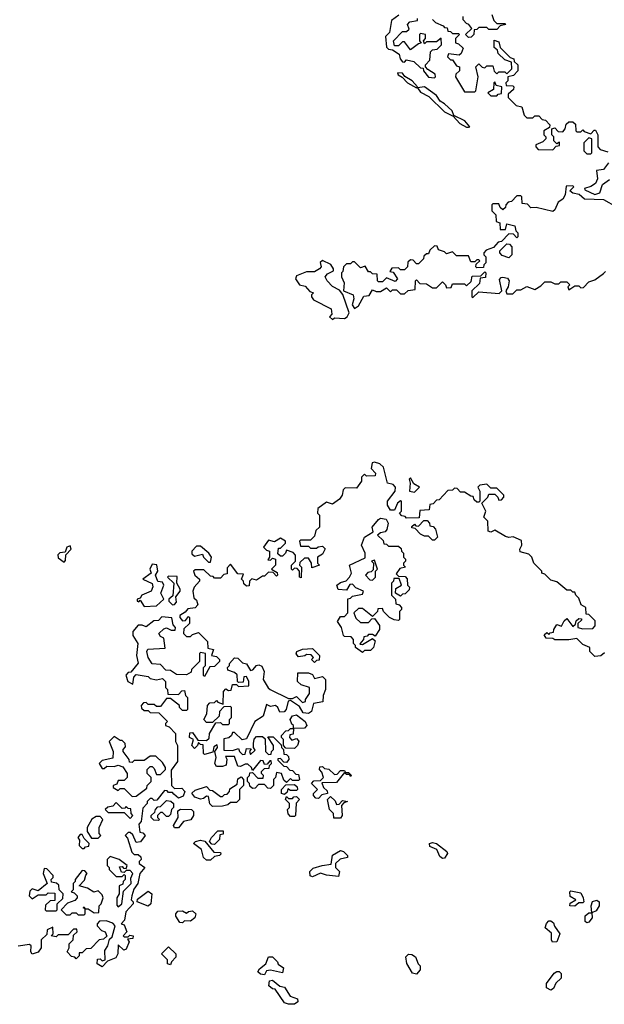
# Model space of a CAD drawing. Extents: x 2494106 to 2685573, y 758056 to 915185.
# Tile 282 of 507: x 2609522 to 2612442, y 850232 to 855150. Entities that reach past the tile are written whole.
import ezdxf

# ---------------------------------------------------------------- set-up
doc = ezdxf.new("R2010")
doc.units = 0

msp = doc.modelspace()

# ---------------------------------------------------------------- linework, layer by layer
at = {"layer": '0CON05XD'}
for points in [[(2611417, 855173), (2611380, 855145), (2611370, 855085), (2611350, 855065), (2611355, 855012.5), (2611365, 855002.5), (2611385, 855000), (2611418.3, 854978.3), (2611423.3, 854955), (2611435, 854940), (2611445, 854937.5), (2611455, 854950), (2611491.7, 854941.7), (2611525, 854910), (2611538.3, 854908.3), (2611540, 854895), (2611565, 854862.5), (2611595, 854860), (2611600, 854865), (2611598.3, 854878.3), (2611561.7, 854901.7), (2611550, 854915), (2611550, 854925), (2611571.7, 854948.3), (2611575, 854990), (2611585, 855000), (2611607, 855003), (2611630, 855025), (2611628.3, 855058.3), (2611605, 855040), (2611555, 855040), (2611545, 855030), (2611540, 855045), (2611550, 855055), (2611550, 855075), (2611525, 855080), (2611520, 855075), (2611520, 855045), (2611528.3, 855031.7), (2611515, 855030), (2611475, 855000), (2611445, 855040), (2611435, 855040), (2611415, 855020), (2611395, 855020), (2611390, 855045), (2611435, 855090), (2611455, 855090), (2611468.3, 855101.7), (2611460, 855125), (2611471.7, 855138.3), (2611510, 855145), (2611510, 855155)], [(2611880, 855175), (2611890, 855145), (2611905, 855130), (2611945, 855130), (2611950, 855125), (2611921.7, 855118.3), (2611905, 855100), (2611865, 855100), (2611855, 855110), (2611815, 855110), (2611805, 855100), (2611791.7, 855098.3), (2611790, 855075), (2611778.3, 855061.7), (2611765, 855060), (2611750, 855075), (2611780, 855105), (2611766.4, 855126.4), (2611755, 855130), (2611738.3, 855148.3), (2611737.5, 855165)], [(2611585, 855150), (2611600, 855135), (2611638.3, 855118.3)], [(2611638.3, 855118.3), (2611645, 855110), (2611658.3, 855108.3), (2611661.7, 855091.7), (2611675, 855090), (2611685, 855080), (2611715, 855080), (2611720, 855075), (2611700, 855055), (2611700, 855035), (2611715, 855030), (2611738.3, 855008.3), (2611728.3, 854981.7), (2611717.5, 854972.5), (2611665, 854980), (2611660, 854965), (2611675, 854950), (2611685, 854950), (2611705, 854920), (2611720, 854915), (2611720, 854895), (2611701.7, 854878.3), (2611700, 854865), (2611745, 854790), (2611795, 854790), (2611800, 854795), (2611812.5, 854865), (2611800, 854915), (2611815, 854930), (2611833, 854913), (2611845, 854910), (2611855, 854920), (2611885, 854920), (2611892.5, 854892.5), (2611905, 854880), (2611915, 854890), (2611945, 854890), (2611955, 854880), (2611980, 854905), (2611978.3, 854938.3), (2611945, 854950), (2611911.7, 854981.7), (2611908.3, 854998.3), (2611891.7, 855011.7), (2611891.7, 855048.3), (2611915, 855040), (2611921.7, 855011.7), (2611971.7, 854961.7), (2611990, 854955), (2611991.7, 854941.7), (2612010, 854925), (2612010, 854895), (2611988.3, 854871.7), (2611960, 854865), (2611960, 854845), (2611950, 854835), (2611951.7, 854821.7), (2611985, 854820), (2611990, 854815), (2611988.3, 854801.7), (2611961.7, 854778.3), (2611961.7, 854761.7), (2612001.7, 854721.7), (2612030, 854715), (2612043, 854673), (2612055, 854660), (2612085, 854660), (2612095, 854670), (2612115, 854670), (2612131.7, 854651.7), (2612148.3, 854648.3), (2612170, 854625), (2612168.3, 854611.7), (2612140, 854595), (2612140, 854575), (2612150, 854565), (2612150, 854555), (2612135, 854540), (2612100, 854525), (2612100, 854515), (2612111.7, 854501.7), (2612185, 854500), (2612201.7, 854518.3), (2612218.3, 854521.7), (2612218.3, 854538.3), (2612205, 854530), (2612190, 854545), (2612190, 854565), (2612180, 854575), (2612180, 854605), (2612195, 854610), (2612211.7, 854591.7), (2612235, 854590), (2612247.5, 854605), (2612252.5, 854627.5), (2612265, 854640), (2612285, 854640), (2612298.3, 854628.3), (2612300, 854595), (2612305, 854590), (2612325, 854590), (2612335, 854600), (2612341.7, 854591.7), (2612375, 854580), (2612391.7, 854598.3), (2612398.3, 854598.3), (2612410, 854575), (2612410, 854515), (2612421.7, 854501.7), (2612459.3, 854489.3)], [(2611505, 854810), (2611510, 854815), (2611482.5, 854845), (2611446.7, 854866.7), (2611435, 854882.5), (2611410, 854885), (2611413.6, 854873.6), (2611433, 854863), (2611460, 854835), (2611505, 854810)], [(2611905, 854770), (2611911.7, 854778.3), (2611928.3, 854781.7), (2611930, 854815), (2611901.7, 854821.7), (2611895, 854840), (2611890, 854835), (2611888.3, 854801.7), (2611860, 854785), (2611875, 854770), (2611905, 854770)], [(2611765, 854612.5), (2611770, 854615), (2611746.2, 854645), (2611691.7, 854671.7), (2611683.3, 854695), (2611645, 854730), (2611622.3, 854742.3), (2611605, 854771.2), (2611545, 854813.8), (2611510, 854810), (2611525, 854787.5), (2611566, 854766), (2611645, 854690), (2611688.3, 854668.3), (2611721.7, 854631.7), (2611755, 854612.5), (2611765, 854612.5)], [(2612375, 854480), (2612380, 854485), (2612380, 854555), (2612365, 854560), (2612340, 854535), (2612340, 854495), (2612355, 854480), (2612375, 854480)], [(2612464, 854435), (2612438.1, 854401.9), (2612404, 854396), (2612408, 854355), (2612398.6, 854331.4), (2612375, 854316.2), (2612343, 854307), (2612345, 854300), (2612395, 854277.5), (2612420, 854285), (2612433.8, 854326.2), (2612468.3, 854351.7)], [(2612505, 854213.3), (2612439.3, 854249.3), (2612343.6, 854253.6), (2612316.1, 854276.1), (2612285, 854283.3), (2612270, 854295), (2612290, 854315), (2612285, 854320), (2612251.7, 854318.3), (2612246.7, 854275), (2612235.8, 854254.2), (2612211.7, 854238.3), (2612195, 854200), (2612185, 854192.5), (2612101.7, 854211.7), (2612075, 854210), (2612058.3, 854228.3), (2612031.7, 854231.7), (2612030, 854265), (2612025, 854270), (2612005, 854270), (2611978.3, 854241.7), (2611961.7, 854238.3), (2611950, 854225), (2611948.3, 854211.7), (2611935, 854200), (2611921.7, 854211.7), (2611915, 854230), (2611885, 854230), (2611880, 854225), (2611880, 854195), (2611900, 854175), (2611901.7, 854141.7), (2611920, 854135), (2611921.7, 854101.7), (2611948.3, 854101.7), (2611955, 854130), (2611995, 854120), (2612000, 854095), (2612010, 854085), (2612010, 854065), (2612005, 854060), (2611988.3, 854078.3), (2611965, 854080), (2611928.3, 854041.7), (2611911.7, 854038.3), (2611888.3, 854011.7), (2611851.7, 853998.3), (2611840, 853985), (2611840, 853975), (2611850, 853965), (2611850, 853935), (2611840, 853925), (2611838.3, 853911.7), (2611805, 853910), (2611800, 853915), (2611801.7, 853928.3), (2611820, 853945), (2611815, 853950), (2611805, 853950), (2611795, 853940), (2611775, 853940), (2611765, 853970), (2611705, 853970), (2611685, 853990), (2611655, 853980), (2611645, 853990), (2611615, 854000), (2611608.3, 854018.3), (2611595, 854020), (2611571.7, 853998.3), (2611565, 853980), (2611555, 853980), (2611541.7, 853968.3), (2611540, 853955), (2611515, 853930), (2611505, 853930), (2611488.3, 853948.3), (2611475, 853950), (2611461.7, 853938.3), (2611460, 853915), (2611445, 853900), (2611425, 853900), (2611415, 853910), (2611381.7, 853908.3), (2611371.7, 853891.7), (2611388.3, 853888.3), (2611410, 853855), (2611397.5, 853842.5), (2611355, 853860), (2611335, 853840), (2611315, 853840), (2611310, 853845), (2611308.3, 853878.3), (2611285, 853880), (2611275, 853890), (2611265, 853890), (2611248.3, 853918.3), (2611225, 853910), (2611195, 853940), (2611185, 853940), (2611175, 853930), (2611155, 853930), (2611140, 853915), (2611137, 853893), (2611130, 853885), (2611130, 853865), (2611142.5, 853835), (2611140, 853795), (2611187.5, 853775), (2611191.2, 853755), (2611183.3, 853725), (2611195, 853707.5), (2611215, 853720), (2611241.7, 853768.3), (2611268.3, 853771.7), (2611285, 853800), (2611302.5, 853792.5), (2611325, 853792.5), (2611355, 853810), (2611375, 853790), (2611385, 853800), (2611405, 853800), (2611425, 853780), (2611445, 853780), (2611463, 853797), (2611498.3, 853801.7), (2611500, 853845), (2611505, 853850), (2611521.7, 853831.7), (2611555, 853830), (2611585, 853810), (2611605, 853810), (2611635, 853840), (2611650, 853825), (2611655, 853810), (2611678.3, 853811.7), (2611685, 853830), (2611745, 853830), (2611755, 853820), (2611778.3, 853841.7), (2611781.7, 853868.3), (2611825, 853870), (2611845, 853890), (2611850, 853885), (2611848.3, 853861.7), (2611821.7, 853858.3), (2611818.3, 853831.7), (2611780, 853795), (2611780, 853765), (2611785, 853762.5), (2611815, 853790), (2611917, 853783), (2611930, 853795), (2611918.3, 853851.7), (2611927.5, 853862.5), (2611936.4, 853863.6), (2611958.3, 853858.3), (2611966.7, 853845), (2611962.5, 853815), (2611950, 853795), (2611955, 853780), (2611985, 853780), (2612005, 853800), (2612025, 853800), (2612055, 853817.5), (2612095, 853802.5), (2612125, 853820), (2612145, 853840), (2612175, 853840), (2612195, 853830), (2612215, 853830), (2612225, 853840), (2612255, 853840), (2612270, 853825), (2612260, 853815), (2612265, 853800), (2612295, 853820), (2612315, 853820), (2612325, 853810), (2612338.3, 853811.7), (2612365, 853840), (2612395, 853850), (2612438.3, 853881.7), (2612448.3, 853891.7)], [(2611965, 853960), (2611931.7, 853971.7), (2611920, 853985), (2611920, 853995), (2611955, 854030), (2611968.3, 854028.3), (2611980, 854015), (2611980, 853975), (2611965, 853960)], [(2611085, 853652.5), (2611095, 853660), (2611145, 853657.5), (2611157.5, 853665), (2611167.5, 853685), (2611137, 853777), (2611119.3, 853799.3), (2611085, 853816.7), (2611057.5, 853845), (2611047.5, 853865), (2611059.3, 853880.7), (2611090, 853895), (2611090, 853905), (2611076.4, 853926.4), (2611035, 853947.5), (2611023, 853937), (2611027.5, 853915), (2611020, 853905), (2610995, 853890), (2610955, 853890), (2610905, 853870), (2610900, 853855), (2610920, 853825), (2610948.3, 853818.3), (2610971.7, 853791.7), (2610990, 853785), (2610980, 853775), (2610980, 853765), (2610990.7, 853750.7), (2611077.5, 853705), (2611081.7, 853678.3), (2611070, 853665), (2611085, 853652.5)], [(2612190, 852105), (2612205, 852130), (2612228.3, 852121.7), (2612241.7, 852148.3), (2612255, 852160), (2612285, 852120), (2612298.3, 852131.7), (2612301.7, 852148.3), (2612315, 852160), (2612328.3, 852158.3), (2612328.3, 852151.7), (2612310, 852135), (2612310, 852115), (2612335, 852107.5), (2612385, 852110), (2612397, 852123), (2612397, 852147), (2612365, 852180), (2612351.7, 852181.7), (2612350, 852215), (2612327, 852227), (2612315, 852260), (2612300, 852275), (2612295, 852290), (2612285, 852290), (2612275, 852300), (2612255, 852300), (2612205, 852342.5), (2612175, 852350), (2612145, 852380), (2612130, 852385), (2612130, 852395), (2612090, 852435), (2612080, 852465), (2612065, 852480), (2612021.7, 852491.7), (2612020, 852505), (2612030, 852525), (2612028.3, 852548.3), (2611987, 852567), (2611965, 852563.3), (2611948.3, 852568.3), (2611895, 852600), (2611875, 852590), (2611862.5, 852595), (2611860, 852645), (2611840, 852665), (2611850, 852695), (2611830, 852735), (2611860, 852765), (2611865, 852780), (2611895, 852780), (2611910, 852765), (2611915, 852750), (2611928.3, 852751.7), (2611940, 852765), (2611940, 852775), (2611905, 852810), (2611875, 852810), (2611855, 852830), (2611820, 852825), (2611810, 852815), (2611820, 852795), (2611820, 852745), (2611815, 852740), (2611805, 852740), (2611791.7, 852751.7), (2611788.3, 852768.3), (2611775, 852770), (2611745, 852790), (2611725, 852790), (2611708.3, 852808.3), (2611695, 852810), (2611685, 852800), (2611661.7, 852798.3), (2611618.3, 852751.7), (2611605, 852750), (2611588.3, 852731.7), (2611571.7, 852728.3), (2611568.3, 852701.7), (2611521.7, 852698.3), (2611518.3, 852661.7), (2611455, 852660), (2611448.3, 852668.3), (2611431.7, 852671.7), (2611420, 852685), (2611430, 852695), (2611430, 852745), (2611425, 852747.5), (2611410, 852735), (2611395, 852700), (2611375, 852700), (2611360, 852725), (2611360, 852745), (2611397.5, 852795), (2611400, 852815), (2611388.3, 852828.3), (2611360, 852835), (2611340, 852915), (2611321.7, 852931.7), (2611295, 852940), (2611283, 852937), (2611278.3, 852908.3), (2611300, 852885), (2611298.3, 852871.7), (2611255, 852870), (2611245, 852880), (2611230, 852865), (2611230, 852845), (2611205, 852810), (2611148.3, 852811.7), (2611138.3, 852801.7), (2611132.5, 852775), (2611120, 852755), (2611085, 852730), (2611055, 852740), (2611011.7, 852708.3), (2611010, 852685), (2611020, 852675), (2611020, 852615), (2611001.7, 852598.3), (2610995, 852570), (2610975, 852550), (2610925, 852550), (2610920, 852545), (2610925, 852520), (2610965, 852520), (2610975, 852510), (2611005, 852510), (2611013, 852517), (2611035, 852520), (2611047.5, 852507.5), (2611035, 852480), (2611010, 852465), (2611010, 852435), (2611020, 852425), (2610981.7, 852411.7), (2610980, 852435), (2610965, 852460), (2610945, 852460), (2610921.7, 852438.3), (2610920, 852425), (2610930, 852415), (2610928.3, 852361.7), (2610920, 852365), (2610920, 852395), (2610908.3, 852408.3), (2610895, 852410), (2610885, 852400), (2610880, 852405), (2610880, 852425), (2610900, 852445), (2610900, 852475), (2610888.3, 852488.3), (2610855, 852500), (2610850, 852485), (2610835, 852470), (2610825, 852470), (2610811.7, 852481.7), (2610815, 852510), (2610825, 852510), (2610850, 852535), (2610850, 852545), (2610825, 852560), (2610795, 852542.5), (2610765, 852550), (2610740, 852515), (2610755, 852500), (2610770, 852495), (2610770, 852465), (2610761.7, 852451.7), (2610775, 852450), (2610785, 852460), (2610800, 852455), (2610800, 852425), (2610780, 852405), (2610808.3, 852388.3), (2610810, 852375), (2610805, 852370), (2610788.3, 852388.3), (2610765, 852390), (2610745, 852370), (2610735, 852370), (2610705, 852350), (2610682.5, 852357.5), (2610670, 852345), (2610668.3, 852321.7), (2610655, 852320), (2610641.7, 852331.7), (2610640, 852345), (2610630, 852355), (2610640, 852380), (2610611.7, 852381.7), (2610575, 852430), (2610558.3, 852411.7), (2610558.3, 852381.7), (2610541.7, 852378.3), (2610525, 852360), (2610495, 852360), (2610488.3, 852368.3), (2610475, 852370), (2610441.7, 852401.7), (2610398.3, 852401.7), (2610390, 852395), (2610397.5, 852375), (2610420, 852355), (2610420, 852345), (2610393.3, 852315), (2610387.5, 852295), (2610393, 852263), (2610405, 852250), (2610411.7, 852228.3), (2610398.3, 852211.7), (2610363, 852207), (2610349.3, 852190.7), (2610322.5, 852175), (2610322.5, 852165), (2610335, 852147.5), (2610350, 852150), (2610365, 852170), (2610370, 852165), (2610370, 852135), (2610341.7, 852108.3), (2610340, 852085), (2610355, 852070), (2610375, 852070), (2610385, 852080), (2610415, 852090), (2610460, 852045), (2610461.7, 852011.7), (2610490, 852005), (2610480, 851975), (2610505, 851970), (2610520, 851955), (2610520, 851945), (2610495, 851920), (2610471.7, 851918.3), (2610445, 851870), (2610440, 851875), (2610440, 851915), (2610450, 851925), (2610450, 851985), (2610425, 851990), (2610420, 851985), (2610420, 851945), (2610380, 851905), (2610378.3, 851891.7), (2610355, 851877.5), (2610305, 851880), (2610275, 851900), (2610251.7, 851901.7), (2610225, 851930), (2610183.6, 851933.6), (2610164.2, 851964.2), (2610157.5, 851995), (2610163.3, 852006.7), (2610248.3, 852011.7), (2610241.7, 852061.7), (2610225, 852070), (2610217.5, 852085), (2610241.7, 852108.3), (2610255, 852112.5), (2610278.3, 852101.7), (2610298.3, 852101.7), (2610300, 852115), (2610288.3, 852128.3), (2610283, 852163), (2610233, 852167), (2610215, 852150), (2610191.7, 852148.3), (2610155, 852117.5), (2610135, 852126.7), (2610115, 852126.7), (2610087.5, 852095), (2610087.5, 852075), (2610112.5, 852035), (2610106, 851975), (2610113.6, 851936.4), (2610078.3, 851891.7), (2610065, 851890), (2610053, 851877), (2610062.5, 851845), (2610088.3, 851831.7), (2610093, 851867), (2610105, 851880), (2610165, 851870), (2610175, 851860), (2610205, 851852.5), (2610235, 851860), (2610250, 851845), (2610250, 851815), (2610260, 851805), (2610261.7, 851781.7), (2610315, 851780), (2610331.7, 851798.3), (2610345, 851800), (2610350, 851775), (2610360, 851765), (2610360, 851705), (2610355, 851700), (2610335, 851700), (2610320, 851715), (2610320, 851725), (2610275, 851760), (2610255, 851760), (2610225, 851720), (2610205, 851720), (2610195, 851730), (2610165, 851730), (2610155, 851740), (2610141.7, 851738.3), (2610130, 851725), (2610131.7, 851711.7), (2610145, 851700), (2610165, 851700), (2610175, 851690), (2610218.3, 851688.3), (2610260, 851645), (2610250, 851635), (2610250, 851625), (2610268.3, 851618.3), (2610300, 851585), (2610300, 851545), (2610310, 851525), (2610310, 851445), (2610278.3, 851401.7), (2610280, 851325), (2610295, 851310), (2610331.7, 851311.7), (2610347.5, 851295), (2610338.3, 851271.7), (2610315, 851262.5), (2610291.7, 851281.7), (2610285, 851290), (2610265, 851290), (2610258.3, 851298.3), (2610245, 851300), (2610208.3, 851251.7), (2610195, 851250), (2610185, 851260), (2610175, 851260), (2610160, 851245), (2610160, 851235), (2610138.3, 851211.7), (2610130, 851145), (2610118.3, 851131.7), (2610123, 851093), (2610138.3, 851088.3), (2610150, 851075), (2610126.4, 851043.6), (2610105, 851040), (2610088.3, 851078.3), (2610075, 851090), (2610065, 851090), (2610050, 851075), (2610061.7, 851061.7), (2610083, 850993), (2610095, 850980), (2610115, 850980), (2610128.3, 850968.3), (2610130, 850955), (2610120, 850945), (2610120, 850935), (2610147.5, 850915), (2610122.5, 850885), (2610112.5, 850835), (2610093, 850807), (2610082.5, 850775), (2610080, 850755), (2610090, 850745), (2610090, 850735), (2610052.5, 850695), (2610046.7, 850653.3), (2610030, 850635), (2610045, 850630), (2610057.5, 850595), (2610040, 850575), (2610045, 850570), (2610065, 850570), (2610072.5, 850577.5), (2610090, 850575), (2610088.3, 850561.7), (2610061.7, 850558.3), (2610070, 850545), (2610055, 850507.5), (2610043, 850503), (2610015, 850530), (2610012.5, 850485), (2610002.5, 850465), (2609961.7, 850448.3), (2609935, 850420), (2609910, 850435), (2609911.7, 850458.3), (2609925, 850460), (2609935, 850450), (2609950, 850455), (2609948.3, 850501.7), (2609962.5, 850525), (2609971.7, 850558.3), (2609985, 850570), (2610000, 850625), (2609987, 850637), (2609955, 850650), (2609921.7, 850648.3), (2609910, 850635), (2609910, 850625), (2609931.7, 850601.7), (2609950, 850595), (2609957.5, 850572.5), (2609941.7, 850558.3), (2609920, 850555), (2609878.3, 850511.7), (2609855, 850510), (2609835, 850490), (2609820, 850490), (2609820, 850475), (2609805, 850460), (2609798.3, 850468.3), (2609781.7, 850471.7), (2609760, 850495), (2609770, 850515), (2609770, 850535), (2609790, 850555), (2609791.7, 850578.3), (2609810, 850595), (2609808.3, 850608.3), (2609791.7, 850608.3), (2609765, 850580), (2609715, 850580), (2609705, 850570), (2609680, 850575), (2609690, 850585), (2609688.3, 850618.3), (2609660, 850605)], [(2611495, 852790), (2611520, 852815), (2611491.7, 852831.7), (2611475, 852862.5), (2611467.5, 852855), (2611473.3, 852835), (2611470, 852795), (2611495, 852790)], [(2611235, 851990), (2611200, 852015), (2611200, 852025), (2611190, 852035), (2611190, 852055), (2611178.3, 852068.3), (2611145, 852070), (2611140, 852075), (2611130, 852115), (2611110, 852145), (2611125, 852170), (2611145, 852170), (2611161.7, 852188.3), (2611161.7, 852258.3), (2611175, 852260), (2611185, 852270), (2611235, 852280), (2611240, 852295), (2611201.7, 852311.7), (2611185, 852330), (2611171.7, 852328.3), (2611155, 852300), (2611113.3, 852303.3), (2611106.7, 852325), (2611125, 852338.8), (2611152.5, 852347.5), (2611170, 852365), (2611180, 852385), (2611170, 852425), (2611248.3, 852461.7), (2611247.5, 852485), (2611230, 852525), (2611244.3, 852565.7), (2611287.5, 852592.5), (2611283.8, 852615), (2611315, 852654), (2611325, 852660), (2611352.5, 852655), (2611362.5, 852635), (2611357, 852603), (2611348.3, 852591.7), (2611325, 852587.5), (2611310, 852575), (2611338.3, 852548.3), (2611341.7, 852531.7), (2611355, 852530), (2611365, 852520), (2611415, 852520), (2611428.3, 852508.3), (2611430, 852495), (2611440, 852485), (2611440, 852465), (2611450, 852455), (2611450, 852445), (2611440, 852435), (2611440, 852425), (2611450, 852415), (2611421.7, 852408.3), (2611402.5, 852382.5), (2611415, 852370), (2611448.3, 852368.3), (2611457, 852357), (2611460, 852325), (2611470, 852315), (2611468.3, 852301.7), (2611448.3, 852281.7), (2611435, 852280), (2611425, 852270), (2611400, 852285), (2611401.7, 852308.3), (2611430, 852325), (2611418.3, 852358.3), (2611391.7, 852358.3), (2611390, 852345), (2611380, 852335), (2611380, 852275), (2611400, 852255), (2611401.7, 852231.7), (2611418.3, 852228.3), (2611430, 852215), (2611430, 852205), (2611420, 852195), (2611420, 852155), (2611415, 852150), (2611393, 852153), (2611370, 852165), (2611340, 852195), (2611335, 852210), (2611311.7, 852208.3), (2611310, 852195), (2611285, 852170), (2611235, 852210), (2611215, 852210), (2611191.7, 852188.3), (2611201.7, 852161.7), (2611225, 852140), (2611265, 852140), (2611281.7, 852158.3), (2611295, 852160), (2611320, 852125), (2611320, 852105), (2611298.3, 852071.7), (2611285, 852080), (2611265, 852080), (2611258.3, 852071.7), (2611241.7, 852068.3), (2611240, 852055), (2611228.3, 852041.7), (2611221.7, 852031.7), (2611235, 852030), (2611285, 852060), (2611297.5, 852047.5), (2611290, 852015), (2611275, 852000), (2611245, 852000), (2611235, 851990)], [(2611595, 852550), (2611585, 852550), (2611565, 852570), (2611545, 852570), (2611525, 852580), (2611498.3, 852608.3), (2611481.7, 852611.7), (2611481.7, 852618.3), (2611495, 852630), (2611501.7, 852621.7), (2611515, 852620), (2611541.7, 852648.3), (2611558.3, 852648.3), (2611570, 852635), (2611571.7, 852621.7), (2611588.3, 852618.3), (2611600, 852605), (2611610, 852565), (2611595, 852550)], [(2609745, 852440), (2609751.7, 852448.3), (2609752.5, 852477.5), (2609780, 852505), (2609775, 852522.5), (2609757.5, 852515), (2609750, 852490), (2609723.6, 852486.4), (2609713.6, 852476.4), (2609715, 852462.5), (2609745, 852440)], [(2610475, 852440), (2610480, 852465), (2610467.5, 852485), (2610425, 852520), (2610405, 852520), (2610382.5, 852495), (2610383, 852483), (2610395, 852470), (2610435, 852480), (2610440, 852465), (2610465, 852440), (2610475, 852440)], [(2610145, 852220), (2610205, 852223.3), (2610242.5, 852255), (2610227.5, 852285), (2610242.5, 852325), (2610235, 852340), (2610213.3, 852343.3), (2610200, 852375), (2610212.5, 852395), (2610207.5, 852427.5), (2610185, 852430), (2610173.3, 852405), (2610180, 852385), (2610137.5, 852355), (2610183.9, 852333.9), (2610186.7, 852316.7), (2610178.8, 852295), (2610132.5, 852275), (2610125, 852260), (2610110, 852255), (2610110, 852245), (2610117.5, 852242.5), (2610125, 852250), (2610145, 852220)], [(2611285, 852350), (2611300, 852365), (2611300, 852395), (2611310, 852405), (2611295, 852450), (2611280, 852445), (2611290, 852435), (2611288.3, 852401.7), (2611278.3, 852391.7), (2611261.7, 852388.3), (2611250, 852375), (2611271.7, 852351.7), (2611285, 852350)], [(2610285, 852227.5), (2610295, 852230), (2610305, 852240), (2610303, 852267), (2610323.3, 852295), (2610323.3, 852305), (2610307.5, 852335), (2610308.3, 852368.3), (2610265, 852370), (2610260, 852365), (2610292.5, 852335), (2610287, 852273), (2610267.5, 852255), (2610267.5, 852245), (2610285, 852227.5)], [(2612443, 851987), (2612425, 851972.5), (2612395, 851970), (2612370, 851995), (2612370, 852015), (2612335, 852030), (2612305, 852060), (2612265, 852052.5), (2612195, 852052.5), (2612185, 852060), (2612151.7, 852061.7), (2612141.7, 852078.3), (2612155, 852090), (2612165, 852080), (2612171.7, 852088.3), (2612188.3, 852091.7), (2612190, 852105)], [(2610775, 851310), (2610761.7, 851311.7), (2610745, 851330), (2610715, 851330), (2610698.3, 851311.7), (2610685, 851310), (2610671.7, 851321.7), (2610670, 851335), (2610660, 851345), (2610660, 851365), (2610670, 851375), (2610671.7, 851388.3), (2610685, 851390), (2610711.7, 851361.7), (2610738.3, 851361.7), (2610740, 851375), (2610730, 851385), (2610730, 851395), (2610745, 851410), (2610768.3, 851411.7), (2610770, 851425), (2610780, 851435), (2610778.3, 851448.3), (2610771.7, 851448.3), (2610758.3, 851431.7), (2610745, 851430), (2610738.3, 851448.3), (2610725, 851450), (2610685, 851400), (2610680, 851415), (2610661.7, 851431.7), (2610648.3, 851431.7), (2610625, 851420), (2610611.7, 851421.7), (2610595, 851470), (2610550, 851470), (2610557.5, 851457.5), (2610553, 851427), (2610535, 851420), (2610505, 851420), (2610497.5, 851435), (2610503.3, 851465), (2610497.5, 851495), (2610510, 851515), (2610508.3, 851528.3), (2610491.7, 851518.3), (2610487.5, 851492.5), (2610445, 851480), (2610440, 851485), (2610438.3, 851528.3), (2610425, 851530), (2610415, 851540), (2610410, 851525), (2610395, 851510), (2610382.5, 851525), (2610390, 851555), (2610370, 851565), (2610371.7, 851588.3), (2610385, 851590), (2610411.7, 851551.7), (2610455, 851550), (2610468.3, 851561.7), (2610470, 851585), (2610501.7, 851638.3), (2610525, 851640), (2610535, 851630), (2610565, 851630), (2610570, 851635), (2610570, 851655), (2610580, 851665), (2610580, 851715), (2610575, 851720), (2610541.7, 851718.3), (2610520, 851695), (2610518.3, 851671.7), (2610485, 851640), (2610455, 851640), (2610442.5, 851655), (2610457, 851683), (2610460, 851725), (2610471.7, 851738.3), (2610495, 851740), (2610505, 851750), (2610511.7, 851741.7), (2610538.3, 851731.7), (2610540, 851795), (2610551.7, 851808.3), (2610565, 851800), (2610578.3, 851801.7), (2610585, 851830), (2610605, 851830), (2610615, 851820), (2610667.5, 851822.5), (2610666.7, 851845), (2610655, 851870), (2610641.7, 851868.3), (2610638.3, 851841.7), (2610615, 851840), (2610610, 851845), (2610608.3, 851878.3), (2610595, 851890), (2610561.7, 851901.7), (2610560, 851915), (2610570, 851925), (2610570, 851935), (2610595, 851963.3), (2610611.7, 851961.7), (2610635, 851937.5), (2610655, 851933.3), (2610675, 851898.8), (2610687.3, 851902.7), (2610705, 851924.2), (2610717.5, 851927.5), (2610731.2, 851921.2), (2610744, 851895), (2610739.2, 851855), (2610762.9, 851812.9), (2610773.3, 851805), (2610865, 851760), (2610885, 851760), (2610905, 851770), (2610935, 851740), (2610950, 851745), (2610950, 851755), (2610970, 851785), (2610970, 851815), (2610928.3, 851828.3), (2610910, 851845), (2610911.7, 851888.3), (2610965, 851887.5), (2610985, 851880), (2610995, 851860), (2611035, 851870), (2611050, 851855), (2611050, 851805), (2611037.5, 851775), (2611037, 851743), (2610990, 851735), (2610980, 851695), (2610965.7, 851684.3), (2610937.7, 851687.7), (2610920, 851720), (2610875, 851750), (2610863, 851747), (2610853.3, 851705), (2610843, 851693), (2610821.7, 851691.7), (2610812.5, 851715), (2610800, 851725), (2610775, 851720), (2610755, 851730), (2610738.3, 851671.7), (2610697.5, 851645), (2610655, 851557.5), (2610633.3, 851553.3), (2610595, 851590), (2610585, 851590), (2610580, 851575), (2610567, 851563), (2610541.7, 851558.3), (2610541.7, 851501.7), (2610585, 851500), (2610615, 851510), (2610620, 851495), (2610635, 851480), (2610648.3, 851481.7), (2610655, 851510), (2610678.3, 851508.3), (2610670, 851495), (2610675, 851480), (2610698.3, 851501.7), (2610690, 851515), (2610690, 851535), (2610693, 851557), (2610705, 851570), (2610735, 851570), (2610748.3, 851558.3), (2610750, 851495), (2610765, 851480), (2610778.3, 851481.7), (2610780, 851495), (2610790, 851505), (2610790, 851525), (2610761.7, 851568.3), (2610788.3, 851568.3), (2610828.3, 851528.3), (2610830, 851515), (2610840, 851505), (2610841.7, 851481.7), (2610855, 851480), (2610865, 851470), (2610867.5, 851455), (2610855, 851440), (2610841.7, 851441.7), (2610825, 851460), (2610811.7, 851458.3), (2610811.7, 851451.7), (2610841.7, 851421.7), (2610855, 851420), (2610871.7, 851401.7), (2610885, 851400), (2610901.7, 851381.7), (2610915, 851380), (2610920, 851355), (2610915, 851350), (2610885, 851350), (2610875, 851360), (2610855, 851340), (2610841.7, 851351.7), (2610830, 851385), (2610805, 851390), (2610800, 851365), (2610790, 851355), (2610790, 851325), (2610775, 851310)], [(2610995, 851940), (2610980, 851955), (2610990, 851965), (2610978.3, 851978.3), (2610955, 851980), (2610947, 851973), (2610915, 851967.5), (2610903.6, 851983.6), (2610907.5, 851995), (2610935, 852006.7), (2610985, 852010), (2611020, 851975), (2611018.3, 851951.7), (2611005, 851950), (2610995, 851940)], [(2610895, 851510), (2610851.7, 851511.7), (2610840, 851525), (2610840, 851555), (2610830, 851565), (2610830, 851575), (2610851.7, 851598.3), (2610865, 851600), (2610875, 851610), (2610890, 851610), (2610890, 851625), (2610881.7, 851631.7), (2610873.3, 851655), (2610885, 851673.3), (2610905, 851678), (2610948.8, 851645), (2610956.2, 851625), (2610945, 851611.2), (2610890, 851610), (2610888.3, 851581.7), (2610871.7, 851578.3), (2610870, 851565), (2610881.7, 851551.7), (2610905, 851560), (2610917, 851547), (2610910, 851525), (2610895, 851510)], [(2610085, 851270), (2610105, 851272.5), (2610158.3, 851311.7), (2610160, 851325), (2610180, 851345), (2610180, 851365), (2610160, 851385), (2610160, 851405), (2610175, 851420), (2610185, 851420), (2610195, 851410), (2610205, 851380), (2610225, 851380), (2610250, 851405), (2610250, 851415), (2610235, 851440), (2610201.7, 851471.7), (2610175, 851472.5), (2610145, 851450), (2610095, 851450), (2610085, 851440), (2610071.7, 851441.7), (2610070, 851455), (2610040, 851495), (2610040, 851505), (2610051.7, 851518.3), (2610050, 851535), (2610035, 851550), (2610025, 851550), (2609995, 851570), (2609970, 851545), (2609990, 851495), (2609988.3, 851461.7), (2609935, 851450), (2609920, 851435), (2609935, 851410), (2609945, 851410), (2609958.3, 851421.7), (2609995, 851420), (2610015, 851427.5), (2610038.3, 851418.3), (2610060, 851385), (2610060, 851365), (2610045, 851350), (2610015, 851350), (2610008.3, 851331.7), (2609990, 851325), (2609990, 851315), (2610015, 851300), (2610025, 851310), (2610045, 851310), (2610085, 851270)], [(2611015, 851260), (2611001.7, 851261.7), (2610990, 851275), (2610990, 851285), (2611010, 851305), (2610980, 851335), (2610991.7, 851348.3), (2611025, 851350), (2611040, 851365), (2611031.7, 851391.7), (2611020, 851405), (2611021.7, 851418.3), (2611035, 851420), (2611045, 851410), (2611067, 851407), (2611095, 851380), (2611108.3, 851381.7), (2611125, 851400), (2611145, 851400), (2611150, 851390), (2611165, 851390), (2611180, 851375), (2611175, 851370), (2611170, 851380), (2611155, 851380), (2611145, 851390), (2611105, 851340), (2611031.7, 851338.3), (2611040, 851315), (2611058.3, 851298.3), (2611060, 851285), (2611031.7, 851278.3), (2611015, 851260)], [(2610485, 851220), (2610473, 851233), (2610465, 851270), (2610455, 851272.5), (2610440, 851260), (2610425, 851257.5), (2610397.5, 851267.5), (2610383, 851287), (2610398.8, 851301.2), (2610455, 851320), (2610471.7, 851301.7), (2610485, 851300), (2610525, 851270), (2610535, 851270), (2610545, 851280), (2610558.3, 851281.7), (2610570, 851295), (2610571.7, 851308.3), (2610608.3, 851331.7), (2610611.7, 851358.3), (2610628.3, 851368.3), (2610640, 851355), (2610640, 851325), (2610620, 851305), (2610620, 851255), (2610605, 851240), (2610575, 851240), (2610561.7, 851228.3), (2610535, 851222.5), (2610485, 851220)], [(2610845, 851280), (2610830, 851285), (2610830, 851305), (2610851.7, 851328.3), (2610895, 851330), (2610908.3, 851318.3), (2610910, 851305), (2610905, 851300), (2610875, 851300), (2610861.7, 851308.3), (2610858.3, 851291.7), (2610845, 851280)], [(2610075, 851160), (2610087.5, 851175), (2610080, 851185), (2610078.3, 851208.3), (2610065, 851210), (2610055, 851220), (2610048.3, 851211.7), (2610035, 851210), (2610005, 851240), (2609988.3, 851221.7), (2609963, 851217), (2609950, 851205), (2609965, 851190), (2610045, 851190), (2610075, 851160)], [(2610215, 851150), (2610191.7, 851151.7), (2610180, 851165), (2610180, 851175), (2610198.3, 851191.7), (2610200, 851205), (2610211.7, 851218.3), (2610225, 851220), (2610255, 851250), (2610277, 851247), (2610290, 851235), (2610290, 851215), (2610280, 851205), (2610275, 851180), (2610265, 851170), (2610255, 851170), (2610235, 851190), (2610225, 851190), (2610210, 851175), (2610210, 851165), (2610220, 851155), (2610215, 851150)], [(2610895, 851170), (2610875, 851170), (2610863, 851183), (2610860, 851205), (2610870, 851215), (2610870, 851235), (2610850, 851255), (2610855, 851270), (2610865, 851260), (2610885, 851260), (2610891.7, 851268.3), (2610905, 851270), (2610920, 851255), (2610903, 851237), (2610900, 851175), (2610895, 851170)], [(2611091.7, 851161.7), (2611090, 851185), (2611070, 851205), (2611060, 851255), (2611075, 851270), (2611098.3, 851248.3), (2611105, 851230), (2611118.3, 851231.7), (2611135, 851250), (2611160, 851245), (2611141.7, 851238.3), (2611130, 851225), (2611132.5, 851175), (2611125, 851162.5), (2611091.7, 851161.7)], [(2610295, 851113.3), (2610290, 851125), (2610313.3, 851165), (2610311.7, 851198.3), (2610325, 851207.5), (2610380, 851205), (2610390, 851195), (2610390, 851175), (2610376.7, 851153.3), (2610340, 851145), (2610315, 851113.8), (2610295, 851113.3)], [(2609881.7, 851061.7), (2609915, 851062.5), (2609927.5, 851075), (2609920, 851085), (2609920, 851115), (2609937.5, 851155), (2609925, 851170), (2609905, 851170), (2609883.6, 851156.4), (2609860, 851115), (2609860, 851095), (2609881.7, 851061.7)], [(2609845, 851010), (2609851.7, 851018.3), (2609868.3, 851021.7), (2609870, 851035), (2609845, 851060), (2609835, 851080), (2609825, 851080), (2609812.5, 851065), (2609821.7, 851051.7), (2609820, 851025), (2609835, 851010), (2609845, 851010)], [(2610495, 851030), (2610481.7, 851031.7), (2610470, 851045), (2610480, 851065), (2610511.7, 851098.3), (2610538.3, 851098.3), (2610538.3, 851081.7), (2610521.7, 851078.3), (2610520, 851055), (2610495, 851030)], [(2610475, 850952.5), (2610455, 850952.5), (2610440, 850965), (2610430, 851005), (2610390, 851035), (2610400, 851045), (2610425, 851052.5), (2610447, 851047), (2610491.7, 850991.7), (2610525, 850990), (2610527, 850983), (2610520, 850975), (2610495, 850970), (2610475, 850952.5)], [(2611635, 850960), (2611620.5, 850970.5), (2611606.1, 851006.1), (2611570.7, 851020.7), (2611570, 851035), (2611585, 851041.2), (2611605, 851036), (2611656.4, 850996.4), (2611660, 850985), (2611645, 850962.5), (2611635, 850960)], [(2610985, 850868.8), (2610974, 850874), (2610971.2, 850895), (2610988.3, 850911.7), (2611033.6, 850926.4), (2611078.3, 850931.7), (2611085, 850977.5), (2611125, 851000), (2611140, 850995), (2611160, 850975), (2611160, 850965), (2611123, 850957), (2611100, 850935), (2611100, 850915), (2611120, 850895), (2611115, 850870), (2611055, 850877.5), (2611025, 850887.5), (2610985, 850868.8)], [(2610015, 850720), (2610032.5, 850735), (2610041.7, 850798.3), (2610080, 850835), (2610078.3, 850861.7), (2610087.5, 850885), (2610075, 850900), (2610055, 850900), (2610045, 850890), (2610031.7, 850891.7), (2610021.7, 850918.3), (2610035, 850920), (2610041.7, 850911.7), (2610055, 850910), (2610060, 850925), (2610020, 850955), (2609975, 850970), (2609960, 850955), (2609960, 850925), (2609970, 850915), (2609970, 850905), (2610005, 850870), (2610035, 850870), (2610045, 850880), (2610050, 850875), (2610050, 850855), (2610040, 850845), (2610038.3, 850831.7), (2610020, 850825), (2610020, 850785), (2610007.5, 850765), (2610008.3, 850728.3), (2610015, 850720)], [(2609705, 850700), (2609710, 850705), (2609710, 850735), (2609738.3, 850761.7), (2609740, 850785), (2609720, 850805), (2609718.3, 850828.3), (2609707, 850837), (2609681.7, 850841.7), (2609680, 850855), (2609690, 850865), (2609690, 850875), (2609658.3, 850908.3), (2609645, 850910), (2609640, 850885), (2609660, 850835), (2609615, 850800), (2609585, 850810), (2609573, 850797), (2609570, 850775), (2609585, 850760), (2609615, 850780), (2609655, 850780), (2609665, 850790), (2609698.3, 850788.3), (2609698.3, 850751.7), (2609675, 850750), (2609651.7, 850728.3), (2609650, 850705), (2609655, 850700), (2609705, 850700)], [(2609845, 850680), (2609850, 850685), (2609850, 850710), (2609840, 850715), (2609845, 850720), (2609850, 850710), (2609865, 850710), (2609895, 850690), (2609918.3, 850691.7), (2609920, 850725), (2609930, 850735), (2609940, 850765), (2609935, 850780), (2609915, 850800), (2609893, 850793), (2609861.7, 850811.7), (2609820, 850825), (2609847, 850853), (2609852.5, 850877.5), (2609860, 850885), (2609848.3, 850898.3), (2609835, 850900), (2609800, 850855), (2609800, 850845), (2609790, 850835), (2609790, 850805), (2609780, 850795), (2609795, 850790), (2609810, 850775), (2609810, 850765), (2609798.3, 850751.7), (2609761.7, 850738.3), (2609730, 850705), (2609755, 850680), (2609775, 850680), (2609785, 850690), (2609805, 850690), (2609815, 850680), (2609845, 850680)], [(2610165, 850722.5), (2610110, 850745), (2610111.7, 850758.3), (2610165, 850797.5), (2610182.5, 850785), (2610177.5, 850735), (2610165, 850722.5)], [(2612295, 850723.3), (2612270, 850725), (2612271.7, 850738.3), (2612300, 850755), (2612271.7, 850771.7), (2612270, 850795), (2612275, 850800), (2612325, 850790), (2612337.5, 850765), (2612340, 850745), (2612335, 850740), (2612315, 850740), (2612295, 850723.3)], [(2612355, 850640), (2612346.4, 850646.4), (2612346.1, 850673.9), (2612365, 850690), (2612380, 850690), (2612376.2, 850725), (2612383.8, 850746.2), (2612405, 850752.5), (2612417.5, 850745), (2612417.5, 850725), (2612401.2, 850698.8), (2612380, 850690), (2612381.2, 850665), (2612365, 850642.5), (2612355, 850640)], [(2610335, 850640), (2610321.7, 850641.7), (2610302.3, 850672.3), (2610302, 850685), (2610312.2, 850697.8), (2610335, 850700), (2610355, 850687.5), (2610365, 850696.2), (2610385, 850700), (2610402.5, 850685), (2610396.7, 850665), (2610375, 850647.5), (2610345, 850650), (2610335, 850640)], [(2612183.3, 850543.3), (2612178, 850555), (2612178.3, 850588.3), (2612147.5, 850615), (2612153.3, 850636.7), (2612165, 850650), (2612175, 850650), (2612189.3, 850639.3), (2612193, 850623), (2612220, 850585), (2612205, 850543.8), (2612183.3, 850543.3)], [(2609660, 850605), (2609658.3, 850581.7), (2609630, 850555), (2609630, 850515), (2609615, 850492.5), (2609585, 850482.5), (2609577.5, 850495), (2609580, 850525), (2609571.7, 850531.7), (2609515, 850523.3)], [(2610275, 850430), (2610260, 850435), (2610260, 850455), (2610230, 850485), (2610265, 850520), (2610302.5, 850485), (2610301.7, 850468.3), (2610280, 850445), (2610275, 850430)], [(2610745, 850380), (2610725, 850382.5), (2610712.5, 850395), (2610720.7, 850409.3), (2610752.5, 850435), (2610765, 850470), (2610785, 850470), (2610810, 850445), (2610813.6, 850433.6), (2610840, 850415), (2610835, 850390), (2610775, 850402.5), (2610755, 850400), (2610745, 850380)], [(2611505, 850382.5), (2611485, 850387.5), (2611456.1, 850436.1), (2611450.7, 850469.3), (2611465, 850483.3), (2611481.7, 850481.7), (2611499.2, 850469.2), (2611512.5, 850435), (2611522.5, 850425), (2611522.5, 850405), (2611505, 850382.5)], [(2612175, 850303.3), (2612154.2, 850314.2), (2612154.1, 850335.9), (2612191.8, 850388.2), (2612205, 850397.1), (2612217.1, 850397.1), (2612227.1, 850387.1), (2612227.1, 850362.9), (2612201.2, 850338.8), (2612188.3, 850311.7), (2612175, 850303.3)], [(2610865, 850232.5), (2610845, 850240), (2610798.3, 850308.3), (2610785, 850310), (2610767.5, 850325), (2610770.7, 850349.3), (2610785, 850352.5), (2610822.5, 850322.5), (2610845, 850317.5), (2610873.8, 850273.8), (2610909.3, 850259.3), (2610912.5, 850245), (2610895, 850233.3), (2610865, 850232.5)]]:
    msp.add_lwpolyline(points, dxfattribs=at)

doc.saveas('drawing.dxf')
